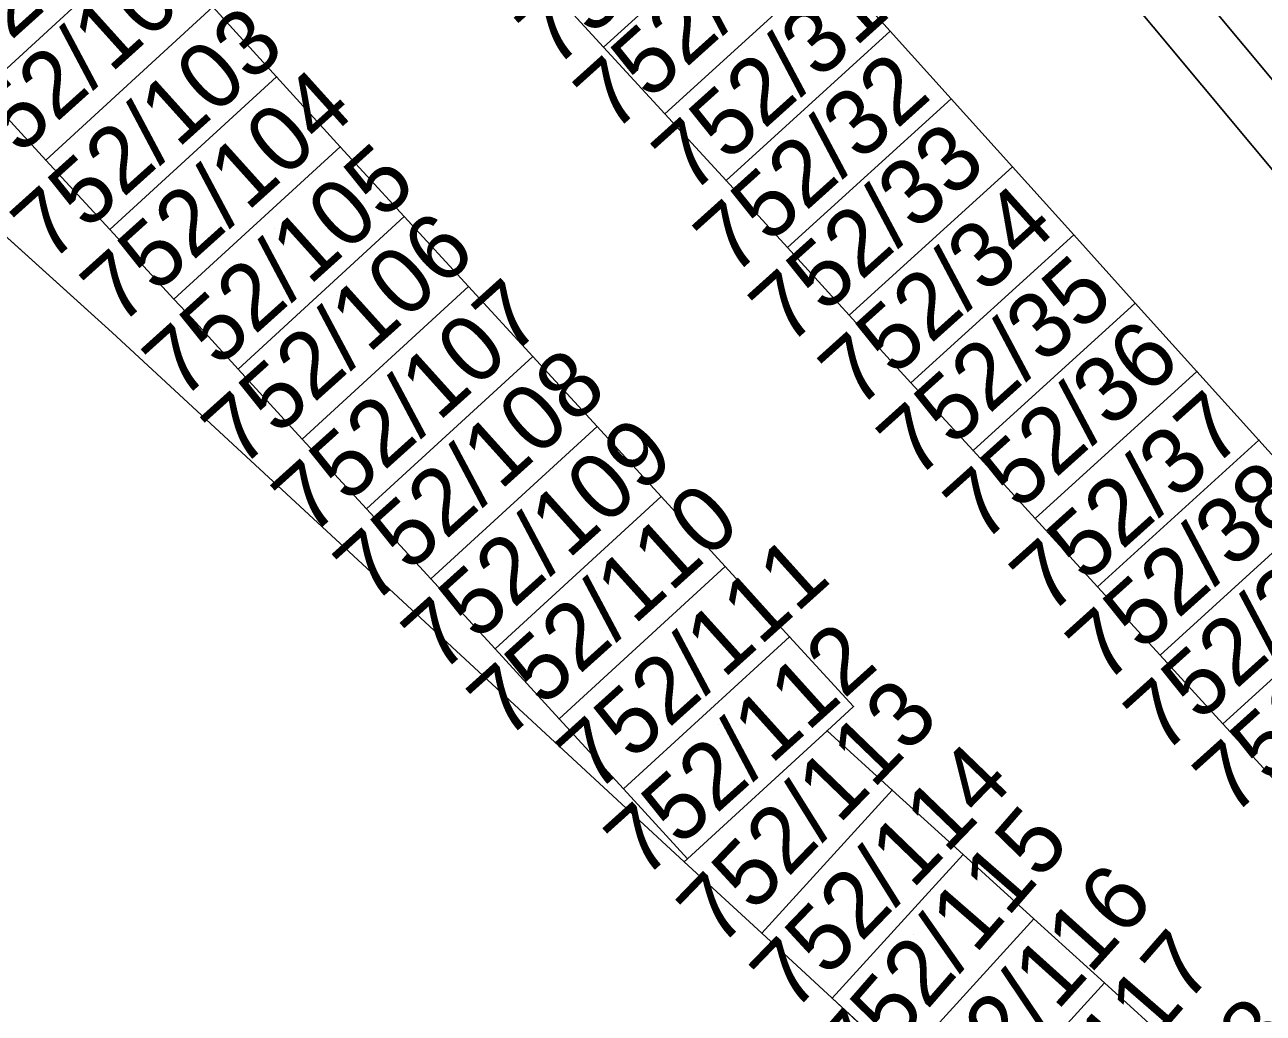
# Model space of a CAD drawing. Extents: x -263943 to -261149, y -1236934 to -1230686.
# Drawn here: x -262470.37 to -262432.85, y -1235291.16 to -1235261.21 of the extents above; entities that cross this region are included whole.
import ezdxf

# ---------------------------------------------------------------- set-up
doc = ezdxf.new("R2010")
doc.units = 0
for name, color, linetype in [('body_kn', 7, 'Continuous'), ('kladpar_druhypozemkov', 7, 'Continuous'), ('kladpar_hranice', 7, 'Continuous'), ('kladpar_parcelnecisla', 7, 'Continuous'), ('kladpar_plochy', 7, 'Continuous'), ('zappar_hrandruhpozemk', 7, 'Continuous'), ('zuob_linie', 7, 'Continuous'), ('zuob_plochy', 7, 'Continuous')]:
    doc.layers.add(name, color=color, linetype=linetype)

msp = doc.modelspace()

# ---------------------------------------------------------------- linework, layer by layer
at = {"layer": 'body_kn'}
for p, q in [((-262444.15, -1235261.4), (-262444.15, -1235261.4)), ((-262452.83, -1235261.88), (-262452.83, -1235261.88)), ((-262452.83, -1235261.88), (-262452.83, -1235261.88)), ((-262462.74, -1235262.78), (-262462.74, -1235262.78)), ((-262442.3, -1235263.45), (-262442.3, -1235263.45)), ((-262450.98, -1235263.9), (-262450.98, -1235263.9)), ((-262450.98, -1235263.9), (-262450.98, -1235263.9)), ((-262460.81, -1235264.9), (-262460.81, -1235264.9)), ((-262469.73, -1235265.31), (-262469.73, -1235265.31)), ((-262469.73, -1235265.31), (-262469.73, -1235265.31)), ((-262460.11, -1235265.66), (-262460.11, -1235265.66)), ((-262440.45, -1235265.51), (-262440.45, -1235265.51)), ((-262449.12, -1235265.93), (-262449.12, -1235265.93)), ((-262449.12, -1235265.93), (-262449.12, -1235265.93)), ((-262458.87, -1235267.02), (-262458.87, -1235267.02)), ((-262467.79, -1235267.41), (-262467.79, -1235267.41)), ((-262467.79, -1235267.41), (-262467.79, -1235267.41)), ((-262438.59, -1235267.57), (-262438.59, -1235267.57)), ((-262447.26, -1235267.96), (-262447.26, -1235267.96)), ((-262447.26, -1235267.96), (-262447.26, -1235267.96)), ((-262456.92, -1235269.14), (-262456.92, -1235269.14)), ((-262465.85, -1235269.52), (-262465.85, -1235269.52)), ((-262436.73, -1235269.64), (-262436.73, -1235269.64)), ((-262465.3, -1235270.11), (-262465.3, -1235270.11)), ((-262445.39, -1235270.01), (-262445.39, -1235270.01)), ((-262445.39, -1235270.01), (-262445.39, -1235270.01)), ((-262467.72, -1235270.53), (-262467.72, -1235270.53)), ((-262454.98, -1235271.26), (-262454.98, -1235271.26)), ((-262463.9, -1235271.64), (-262463.9, -1235271.64)), ((-262463.9, -1235271.64), (-262463.9, -1235271.64)), ((-262434.86, -1235271.71), (-262434.86, -1235271.71)), ((-262443.52, -1235272.06), (-262443.52, -1235272.06)), ((-262443.52, -1235272.06), (-262443.52, -1235272.06)), ((-262453.03, -1235273.38), (-262453.03, -1235273.38)), ((-262461.96, -1235273.76), (-262461.96, -1235273.76)), ((-262461.96, -1235273.76), (-262461.96, -1235273.76)), ((-262432.98, -1235273.79), (-262432.98, -1235273.79)), ((-262441.64, -1235274.11), (-262441.64, -1235274.11)), ((-262441.64, -1235274.11), (-262441.64, -1235274.11)), ((-262451.09, -1235275.5), (-262451.09, -1235275.5)), ((-262460.01, -1235275.88), (-262460.01, -1235275.88)), ((-262460.01, -1235275.88), (-262460.01, -1235275.88)), ((-262439.76, -1235276.17), (-262439.76, -1235276.17)), ((-262439.76, -1235276.17), (-262439.76, -1235276.17)), ((-262449.15, -1235277.62), (-262449.15, -1235277.62)), ((-262458.07, -1235278), (-262458.07, -1235278)), ((-262458.07, -1235278), (-262458.07, -1235278)), ((-262437.87, -1235278.24), (-262437.87, -1235278.24)), ((-262437.87, -1235278.24), (-262437.87, -1235278.24)), ((-262447.2, -1235279.75), (-262447.2, -1235279.75)), ((-262456.12, -1235280.12), (-262456.12, -1235280.12)), ((-262456.12, -1235280.12), (-262456.12, -1235280.12)), ((-262435.97, -1235280.31), (-262435.97, -1235280.31)), ((-262435.97, -1235280.31), (-262435.97, -1235280.31)), ((-262445.26, -1235281.87), (-262445.26, -1235281.87)), ((-262454.18, -1235282.24), (-262454.18, -1235282.24)), ((-262454.18, -1235282.24), (-262454.18, -1235282.24)), ((-262446.06, -1235282.6), (-262446.06, -1235282.6)), ((-262434.07, -1235282.39), (-262434.07, -1235282.39)), ((-262434.07, -1235282.39), (-262434.07, -1235282.39)), ((-262452.23, -1235284.36), (-262452.23, -1235284.36)), ((-262444.09, -1235284.4), (-262444.09, -1235284.4)), ((-262441.94, -1235286.35), (-262441.94, -1235286.35)), ((-262450.39, -1235286.57), (-262450.39, -1235286.57)), ((-262450.39, -1235286.57), (-262450.39, -1235286.57)), ((-262450.29, -1235286.48), (-262450.29, -1235286.48)), ((-262450.29, -1235286.48), (-262450.29, -1235286.48)), ((-262439.8, -1235288.3), (-262439.8, -1235288.3)), ((-262448.04, -1235288.74), (-262448.04, -1235288.74)), ((-262448.04, -1235288.74), (-262448.04, -1235288.74)), ((-262437.66, -1235290.24), (-262437.66, -1235290.24)), ((-262445.91, -1235290.71), (-262445.91, -1235290.71)), ((-262445.91, -1235290.71), (-262445.91, -1235290.71))]:
    msp.add_line(p, q, dxfattribs=at)
at = {"layer": 'kladpar_druhypozemkov'}
for p, q in [((-262447.35, -1235261.39), (-262447.35, -1235261.39)), ((-262466.71, -1235263.22), (-262466.71, -1235263.22)), ((-262445.75, -1235263.64), (-262445.75, -1235263.64)), ((-262464.71, -1235265.27), (-262464.71, -1235265.27)), ((-262443.85, -1235265.59), (-262443.85, -1235265.59)), ((-262462.81, -1235267.37), (-262462.81, -1235267.37)), ((-262441.9, -1235267.59), (-262441.9, -1235267.59)), ((-262460.91, -1235269.42), (-262460.91, -1235269.42)), ((-262440.25, -1235269.84), (-262440.25, -1235269.84)), ((-262458.91, -1235271.62), (-262458.91, -1235271.62)), ((-262438.45, -1235271.79), (-262438.45, -1235271.79)), ((-262456.86, -1235273.82), (-262456.86, -1235273.82)), ((-262436.4, -1235273.89), (-262436.4, -1235273.89)), ((-262454.96, -1235275.92), (-262454.96, -1235275.92)), ((-262434.55, -1235276.04), (-262434.55, -1235276.04)), ((-262453.06, -1235277.97), (-262453.06, -1235277.97)), ((-262450.91, -1235280.22), (-262450.91, -1235280.22)), ((-262449.36, -1235282.42), (-262449.36, -1235282.42)), ((-262447.48, -1235284.93), (-262447.48, -1235284.93)), ((-262445.53, -1235286.93), (-262445.53, -1235286.93)), ((-262443.43, -1235288.78), (-262443.43, -1235288.78)), ((-262441.33, -1235290.63), (-262441.33, -1235290.63))]:
    msp.add_line(p, q, dxfattribs=at)
at = {"layer": 'kladpar_hranice'}
for points in [[(-262431.1, -1235275.88), (-262432.98, -1235273.79), (-262434.86, -1235271.71), (-262436.73, -1235269.64), (-262438.59, -1235267.57), (-262440.45, -1235265.51), (-262442.3, -1235263.45), (-262444.15, -1235261.4), (-262445.99, -1235259.36), (-262447.82, -1235257.33), (-262449.65, -1235255.3), (-262451.54, -1235253.24), (-262453.44, -1235251.18), (-262455.34, -1235249.12), (-262457.25, -1235247.05), (-262459.17, -1235244.97), (-262461.09, -1235242.88), (-262463.01, -1235240.79), (-262464.94, -1235238.7), (-262466.88, -1235236.59), (-262468.82, -1235234.48), (-262470.76, -1235232.37)], [(-262525.3, -1235291.25), (-262520.14, -1235282.1), (-262499.73, -1235241.2), (-262487.8, -1235251.86), (-262477.95, -1235261.29), (-262467.72, -1235270.53), (-262450.39, -1235286.57), (-262448.04, -1235288.74), (-262445.91, -1235290.71), (-262443.78, -1235292.68)], [(-262471.77, -1235241.04), (-262469.85, -1235243.16), (-262467.93, -1235245.27), (-262466.02, -1235247.37), (-262464.11, -1235249.47), (-262462.21, -1235251.56), (-262460.32, -1235253.65), (-262458.43, -1235255.73), (-262456.55, -1235257.8), (-262454.67, -1235259.87), (-262452.83, -1235261.88), (-262450.98, -1235263.9), (-262449.12, -1235265.93), (-262447.26, -1235267.96), (-262445.39, -1235270.01), (-262443.52, -1235272.06), (-262441.64, -1235274.11), (-262439.76, -1235276.17), (-262437.87, -1235278.24), (-262435.97, -1235280.31), (-262434.07, -1235282.39), (-262432.17, -1235284.47)], [(-262435.53, -1235292.18), (-262437.66, -1235290.24), (-262439.8, -1235288.3), (-262441.94, -1235286.35), (-262444.09, -1235284.4), (-262446.06, -1235282.6), (-262445.26, -1235281.87), (-262447.2, -1235279.75), (-262449.15, -1235277.62), (-262451.09, -1235275.5), (-262453.03, -1235273.38), (-262454.98, -1235271.26), (-262456.92, -1235269.14), (-262458.87, -1235267.02), (-262460.11, -1235265.66), (-262460.81, -1235264.9), (-262462.74, -1235262.78), (-262464.67, -1235260.66), (-262466.59, -1235258.55), (-262468.5, -1235256.45), (-262470.41, -1235254.35)], [(-262439.36, -1235254.72), (-262418.26, -1235280.02), (-262418.94, -1235280.58), (-262418.42, -1235281.2), (-262416.72, -1235281.88), (-262397.11, -1235305.57)], [(-262454.67, -1235259.87), (-262449.65, -1235255.3), (-262447.82, -1235257.33), (-262452.83, -1235261.88), (-262454.67, -1235259.87)], [(-262473.59, -1235261.12), (-262468.5, -1235256.45), (-262466.59, -1235258.55), (-262471.66, -1235263.21), (-262473.59, -1235261.12)], [(-262452.83, -1235261.88), (-262447.82, -1235257.33), (-262445.99, -1235259.36), (-262450.98, -1235263.9), (-262452.83, -1235261.88)], [(-262471.66, -1235263.21), (-262466.59, -1235258.55), (-262464.67, -1235260.66), (-262469.73, -1235265.31), (-262471.66, -1235263.21)], [(-262450.98, -1235263.9), (-262445.99, -1235259.36), (-262444.15, -1235261.4), (-262449.12, -1235265.93), (-262450.98, -1235263.9)], [(-262469.73, -1235265.31), (-262464.67, -1235260.66), (-262462.74, -1235262.78), (-262467.79, -1235267.41), (-262469.73, -1235265.31)], [(-262460.01, -1235275.88), (-262458.07, -1235278), (-262456.12, -1235280.12), (-262454.18, -1235282.24), (-262452.23, -1235284.36), (-262450.29, -1235286.48), (-262450.39, -1235286.57), (-262467.72, -1235270.53), (-262477.95, -1235261.29)], [(-262449.12, -1235265.93), (-262444.15, -1235261.4), (-262442.3, -1235263.45), (-262447.26, -1235267.96), (-262449.12, -1235265.93)], [(-262467.79, -1235267.41), (-262462.74, -1235262.78), (-262460.81, -1235264.9), (-262465.85, -1235269.52), (-262467.79, -1235267.41)], [(-262471.66, -1235263.21), (-262469.73, -1235265.31), (-262467.79, -1235267.41), (-262465.85, -1235269.52), (-262465.3, -1235270.11), (-262463.9, -1235271.64), (-262461.96, -1235273.76), (-262460.01, -1235275.88)], [(-262447.26, -1235267.96), (-262442.3, -1235263.45), (-262440.45, -1235265.51), (-262445.39, -1235270.01), (-262447.26, -1235267.96)], [(-262463.9, -1235271.64), (-262465.3, -1235270.11), (-262465.85, -1235269.52), (-262460.81, -1235264.9), (-262460.11, -1235265.66), (-262458.87, -1235267.02), (-262463.9, -1235271.64)], [(-262445.39, -1235270.01), (-262440.45, -1235265.51), (-262438.59, -1235267.57), (-262443.52, -1235272.06), (-262445.39, -1235270.01)], [(-262463.9, -1235271.64), (-262458.87, -1235267.02), (-262456.92, -1235269.14), (-262461.96, -1235273.76), (-262463.9, -1235271.64)], [(-262443.52, -1235272.06), (-262438.59, -1235267.57), (-262436.73, -1235269.64), (-262441.64, -1235274.11), (-262443.52, -1235272.06)], [(-262461.96, -1235273.76), (-262456.92, -1235269.14), (-262454.98, -1235271.26), (-262460.01, -1235275.88), (-262461.96, -1235273.76)], [(-262441.64, -1235274.11), (-262436.73, -1235269.64), (-262434.86, -1235271.71), (-262439.76, -1235276.17), (-262441.64, -1235274.11)], [(-262460.01, -1235275.88), (-262454.98, -1235271.26), (-262453.03, -1235273.38), (-262458.07, -1235278), (-262460.01, -1235275.88)], [(-262439.76, -1235276.17), (-262434.86, -1235271.71), (-262432.98, -1235273.79), (-262437.87, -1235278.24), (-262439.76, -1235276.17)], [(-262458.07, -1235278), (-262453.03, -1235273.38), (-262451.09, -1235275.5), (-262456.12, -1235280.12), (-262458.07, -1235278)], [(-262437.87, -1235278.24), (-262432.98, -1235273.79), (-262431.1, -1235275.88), (-262435.97, -1235280.31), (-262437.87, -1235278.24)], [(-262456.12, -1235280.12), (-262451.09, -1235275.5), (-262449.15, -1235277.62), (-262454.18, -1235282.24), (-262456.12, -1235280.12)], [(-262435.97, -1235280.31), (-262431.1, -1235275.88), (-262429.21, -1235277.97), (-262434.07, -1235282.39), (-262435.97, -1235280.31)], [(-262454.18, -1235282.24), (-262449.15, -1235277.62), (-262447.2, -1235279.75), (-262452.23, -1235284.36), (-262454.18, -1235282.24)], [(-262434.07, -1235282.39), (-262429.21, -1235277.97), (-262427.32, -1235280.06), (-262432.17, -1235284.47), (-262434.07, -1235282.39)], [(-262450.29, -1235286.48), (-262452.23, -1235284.36), (-262447.2, -1235279.75), (-262445.26, -1235281.87), (-262446.06, -1235282.6), (-262450.29, -1235286.48)], [(-262450.39, -1235286.57), (-262450.29, -1235286.48), (-262446.06, -1235282.6), (-262444.09, -1235284.4), (-262448.04, -1235288.74), (-262450.39, -1235286.57)], [(-262448.04, -1235288.74), (-262444.09, -1235284.4), (-262441.94, -1235286.35), (-262445.91, -1235290.71), (-262448.04, -1235288.74)], [(-262445.91, -1235290.71), (-262441.94, -1235286.35), (-262439.8, -1235288.3), (-262443.78, -1235292.68), (-262445.91, -1235290.71)], [(-262443.78, -1235292.68), (-262439.8, -1235288.3), (-262437.66, -1235290.24), (-262441.66, -1235294.64), (-262443.78, -1235292.68)], [(-262441.66, -1235294.64), (-262437.66, -1235290.24), (-262435.53, -1235292.18), (-262439.54, -1235296.59), (-262441.66, -1235294.64)]]:
    msp.add_lwpolyline(points, dxfattribs=at)
at = {"layer": 'kladpar_plochy'}
for p, q in [((-262477.95, -1235261.29), (-262467.72, -1235270.53)), ((-262467.72, -1235270.53), (-262450.39, -1235286.57)), ((-262450.39, -1235286.57), (-262448.04, -1235288.74)), ((-262448.04, -1235288.74), (-262445.91, -1235290.71)), ((-262445.91, -1235290.71), (-262443.78, -1235292.68))]:
    msp.add_line(p, q, dxfattribs=at)
for points in [[(-262467.18, -1235220.09), (-262463.42, -1235225.57), (-262464.1, -1235226.12), (-262463.58, -1235226.75), (-262461.9, -1235227.42), (-262440.89, -1235252.88), (-262441.57, -1235253.45), (-262441.05, -1235254.08), (-262439.36, -1235254.72), (-262418.26, -1235280.02)], [(-262431.1, -1235275.88), (-262432.98, -1235273.79), (-262434.86, -1235271.71), (-262436.73, -1235269.64), (-262438.59, -1235267.57), (-262440.45, -1235265.51), (-262442.3, -1235263.45), (-262444.15, -1235261.4), (-262445.99, -1235259.36), (-262447.82, -1235257.33), (-262449.65, -1235255.3), (-262451.54, -1235253.24), (-262453.44, -1235251.18), (-262455.34, -1235249.12), (-262457.25, -1235247.05), (-262459.17, -1235244.97), (-262461.09, -1235242.88), (-262463.01, -1235240.79), (-262464.94, -1235238.7), (-262466.88, -1235236.59), (-262468.82, -1235234.48), (-262470.76, -1235232.37)], [(-262471.77, -1235241.04), (-262469.85, -1235243.16), (-262467.93, -1235245.27), (-262466.02, -1235247.37), (-262464.11, -1235249.47), (-262462.21, -1235251.56), (-262460.32, -1235253.65), (-262458.43, -1235255.73), (-262456.55, -1235257.8), (-262454.67, -1235259.87), (-262452.83, -1235261.88), (-262450.98, -1235263.9), (-262449.12, -1235265.93), (-262447.26, -1235267.96), (-262445.39, -1235270.01), (-262443.52, -1235272.06), (-262441.64, -1235274.11), (-262439.76, -1235276.17), (-262437.87, -1235278.24), (-262435.97, -1235280.31), (-262434.07, -1235282.39), (-262432.17, -1235284.47)], [(-262435.53, -1235292.18), (-262437.66, -1235290.24), (-262439.8, -1235288.3), (-262441.94, -1235286.35), (-262444.09, -1235284.4), (-262446.06, -1235282.6), (-262445.26, -1235281.87), (-262447.2, -1235279.75), (-262449.15, -1235277.62), (-262451.09, -1235275.5), (-262453.03, -1235273.38), (-262454.98, -1235271.26), (-262456.92, -1235269.14), (-262458.87, -1235267.02), (-262460.11, -1235265.66), (-262460.81, -1235264.9), (-262462.74, -1235262.78), (-262464.67, -1235260.66), (-262466.59, -1235258.55), (-262468.5, -1235256.45), (-262470.41, -1235254.35)], [(-262471.66, -1235263.21), (-262469.73, -1235265.31), (-262467.79, -1235267.41), (-262465.85, -1235269.52), (-262465.3, -1235270.11), (-262463.9, -1235271.64), (-262461.96, -1235273.76), (-262460.01, -1235275.88), (-262458.07, -1235278), (-262456.12, -1235280.12), (-262454.18, -1235282.24), (-262452.23, -1235284.36), (-262450.29, -1235286.48), (-262450.39, -1235286.57), (-262467.72, -1235270.53), (-262477.95, -1235261.29)]]:
    msp.add_lwpolyline(points, dxfattribs=at)
for points in [[(-262454.67, -1235259.87), (-262449.65, -1235255.3), (-262447.82, -1235257.33), (-262452.83, -1235261.88)], [(-262473.59, -1235261.12), (-262468.5, -1235256.45), (-262466.59, -1235258.55), (-262471.66, -1235263.21)], [(-262452.83, -1235261.88), (-262447.82, -1235257.33), (-262445.99, -1235259.36), (-262450.98, -1235263.9)], [(-262471.66, -1235263.21), (-262466.59, -1235258.55), (-262464.67, -1235260.66), (-262469.73, -1235265.31)], [(-262450.98, -1235263.9), (-262445.99, -1235259.36), (-262444.15, -1235261.4), (-262449.12, -1235265.93)], [(-262469.73, -1235265.31), (-262464.67, -1235260.66), (-262462.74, -1235262.78), (-262467.79, -1235267.41)], [(-262449.12, -1235265.93), (-262444.15, -1235261.4), (-262442.3, -1235263.45), (-262447.26, -1235267.96)], [(-262467.79, -1235267.41), (-262462.74, -1235262.78), (-262460.81, -1235264.9), (-262465.85, -1235269.52)], [(-262447.26, -1235267.96), (-262442.3, -1235263.45), (-262440.45, -1235265.51), (-262445.39, -1235270.01)], [(-262463.9, -1235271.64), (-262465.3, -1235270.11), (-262465.85, -1235269.52), (-262460.81, -1235264.9), (-262460.11, -1235265.66), (-262458.87, -1235267.02)], [(-262445.39, -1235270.01), (-262440.45, -1235265.51), (-262438.59, -1235267.57), (-262443.52, -1235272.06)], [(-262463.9, -1235271.64), (-262458.87, -1235267.02), (-262456.92, -1235269.14), (-262461.96, -1235273.76)], [(-262443.52, -1235272.06), (-262438.59, -1235267.57), (-262436.73, -1235269.64), (-262441.64, -1235274.11)], [(-262461.96, -1235273.76), (-262456.92, -1235269.14), (-262454.98, -1235271.26), (-262460.01, -1235275.88)], [(-262441.64, -1235274.11), (-262436.73, -1235269.64), (-262434.86, -1235271.71), (-262439.76, -1235276.17)], [(-262460.01, -1235275.88), (-262454.98, -1235271.26), (-262453.03, -1235273.38), (-262458.07, -1235278)], [(-262439.76, -1235276.17), (-262434.86, -1235271.71), (-262432.98, -1235273.79), (-262437.87, -1235278.24)], [(-262458.07, -1235278), (-262453.03, -1235273.38), (-262451.09, -1235275.5), (-262456.12, -1235280.12)], [(-262437.87, -1235278.24), (-262432.98, -1235273.79), (-262431.1, -1235275.88), (-262435.97, -1235280.31)], [(-262456.12, -1235280.12), (-262451.09, -1235275.5), (-262449.15, -1235277.62), (-262454.18, -1235282.24)], [(-262435.97, -1235280.31), (-262431.1, -1235275.88), (-262429.21, -1235277.97), (-262434.07, -1235282.39)], [(-262454.18, -1235282.24), (-262449.15, -1235277.62), (-262447.2, -1235279.75), (-262452.23, -1235284.36)], [(-262434.07, -1235282.39), (-262429.21, -1235277.97), (-262427.32, -1235280.06), (-262432.17, -1235284.47)], [(-262450.29, -1235286.48), (-262452.23, -1235284.36), (-262447.2, -1235279.75), (-262445.26, -1235281.87), (-262446.06, -1235282.6)], [(-262450.39, -1235286.57), (-262450.29, -1235286.48), (-262446.06, -1235282.6), (-262444.09, -1235284.4), (-262448.04, -1235288.74)], [(-262448.04, -1235288.74), (-262444.09, -1235284.4), (-262441.94, -1235286.35), (-262445.91, -1235290.71)], [(-262445.91, -1235290.71), (-262441.94, -1235286.35), (-262439.8, -1235288.3), (-262443.78, -1235292.68)], [(-262443.78, -1235292.68), (-262439.8, -1235288.3), (-262437.66, -1235290.24), (-262441.66, -1235294.64)], [(-262441.66, -1235294.64), (-262437.66, -1235290.24), (-262435.53, -1235292.18), (-262439.54, -1235296.59)]]:
    msp.add_lwpolyline(points, close=True, dxfattribs=at)
at = {"layer": 'zappar_hrandruhpozemk'}
msp.add_lwpolyline([(-262476.84, -1235213.65), (-262474.52, -1235214.36), (-262473.52, -1235214.98), (-262468.62, -1235221.08), (-262464.77, -1235226.68), (-262442.23, -1235254), (-262419.61, -1235281.14)], dxfattribs=at)
at = {"layer": 'zuob_linie'}
msp.add_lwpolyline([(-262450.64, -1235178.3), (-262461.39, -1235187.78), (-262466.8, -1235195.83), (-262469.63, -1235207.19), (-262469.32, -1235210.79), (-262468.98, -1235214.85), (-262467.18, -1235220.09), (-262463.42, -1235225.57), (-262464.1, -1235226.12), (-262463.58, -1235226.75), (-262461.9, -1235227.42), (-262440.89, -1235252.88), (-262441.57, -1235253.45), (-262441.05, -1235254.08), (-262439.36, -1235254.72), (-262418.26, -1235280.02), (-262418.94, -1235280.58), (-262418.42, -1235281.2), (-262416.72, -1235281.88), (-262397.11, -1235305.57)], dxfattribs=at)
at = {"layer": 'zuob_plochy'}
msp.add_lwpolyline([(-262450.64, -1235178.3), (-262461.39, -1235187.78), (-262466.8, -1235195.83), (-262469.63, -1235207.19), (-262469.32, -1235210.79), (-262468.98, -1235214.85), (-262467.18, -1235220.09), (-262463.42, -1235225.57), (-262464.1, -1235226.12), (-262463.58, -1235226.75), (-262461.9, -1235227.42), (-262440.89, -1235252.88), (-262441.57, -1235253.45), (-262441.05, -1235254.08), (-262439.36, -1235254.72), (-262418.26, -1235280.02), (-262418.94, -1235280.58), (-262418.42, -1235281.2), (-262416.72, -1235281.88), (-262397.11, -1235305.57)], dxfattribs=at)

# ---------------------------------------------------------------- texts
at = {"layer": 'kladpar_parcelnecisla'}
for s, rotation, p in [('752/100', 42, (-262475.43, -1235262.072)), ('752/29', 42, (-262454.32, -1235262.57)), ('752/101', 42, (-262473.003, -1235263.697)), ('752/30', 42, (-262452.555, -1235264.521)), ('752/102', 42, (-262471.631, -1235266.179)), ('752/31', 42, (-262450.187, -1235266.386)), ('752/103', 42, (-262469.603, -1235268.46)), ('752/32', 42, (-262448.926, -1235268.868)), ('752/104', 42, (-262467.497, -1235270.371)), ('752/33', 42, (-262447.248, -1235270.979)), ('752/105', 42, (-262465.618, -1235272.618)), ('752/34', 42, (-262445.141, -1235272.89)), ('752/106', 42, (-262463.827, -1235274.681)), ('752/35', 42, (-262443.372, -1235275.017)), ('752/107', 42, (-262461.702, -1235276.74)), ('752/36', 42, (-262441.361, -1235276.96)), ('752/108', 42, (-262459.835, -1235278.827)), ('752/37', 42, (-262439.346, -1235279.139)), ('752/109', 42, (-262457.777, -1235280.911)), ('752/38', 42, (-262437.649, -1235281.226)), ('752/110', 42, (-262455.783, -1235282.907)), ('752/39', 42, (-262435.891, -1235283.36)), ('752/111', 42, (-262453.075, -1235284.532)), ('752/40', 42, (-262433.799, -1235285.233)), ('752/112', 42, (-262451.634, -1235287.134)), ('752/113', 46, (-262449.321, -1235289.209)), ('752/114', 46, (-262447.1, -1235291.176)), ('752/115', 49, (-262444.99, -1235293.333)), ('752/116', 48, (-262442.58, -1235294.988)), ('752/117', 49, (-262440.553, -1235297.096)), ('752/118', 48, (-262438.346, -1235299.025))]:
    msp.add_text(s, height=2, rotation=rotation, dxfattribs=at).set_placement(p)

doc.saveas('drawing.dxf')
